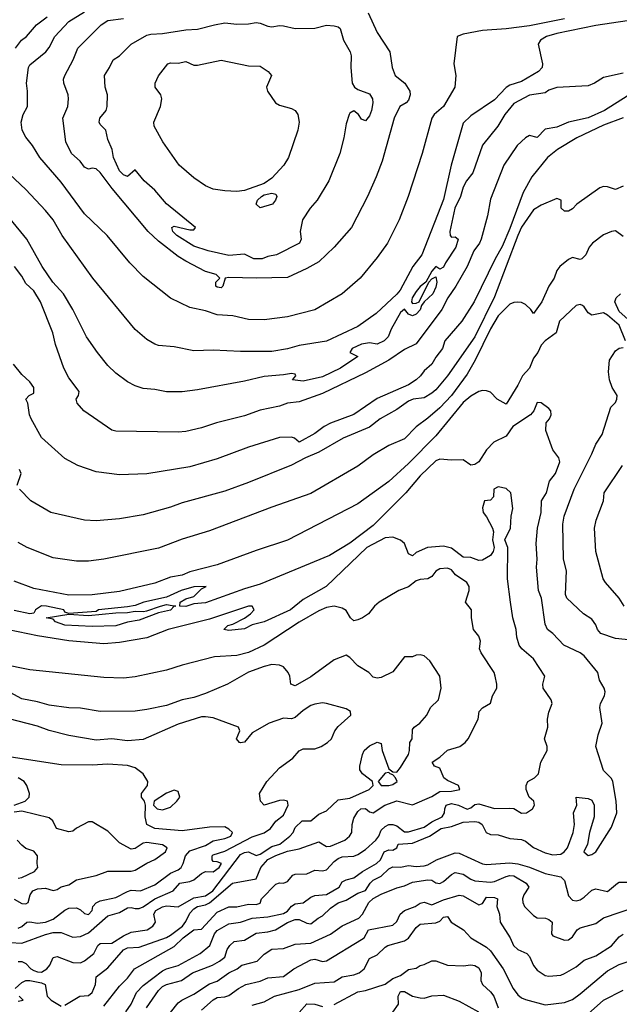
# Model space of a CAD drawing. Header units: metres. Extents: x -46681 to -43747, y -240911 to -237677.
# Tile 878 of 1056: x -44081 to -44005, y -239416 to -239290. Entities that reach past the tile are written whole.
import ezdxf

# ---------------------------------------------------------------- set-up
doc = ezdxf.new("R2010")
doc.units = ezdxf.units.M
doc.layers.add('CONTOUR_INDEX', color=1, linetype='Continuous')
doc.layers.add('CONTOUR_INTER', color=3, linetype='Continuous')

msp = doc.modelspace()

# ---------------------------------------------------------------- linework, layer by layer
at = {"layer": 'CONTOUR_INDEX'}
for points, elevation in [([(-44056.43, -239290.52), (-44055.1, -239290.29), (-44053.6, -239290.47), (-44052.1, -239290.43), (-44051.1, -239290.26), (-44050.6, -239290.32), (-44049.6, -239290.73), (-44049.1, -239290.8), (-44048.1, -239290.63), (-44047.6, -239290.66), (-44046.1, -239291.03), (-44043.6, -239290.97), (-44042.1, -239290.58), (-44041.1, -239290.65), (-44040.6, -239290.81), (-44040.34, -239291.02), (-44039.93, -239292.52), (-44039.06, -239294.02), (-44038.92, -239294.52), (-44039, -239296.02), (-44038.81, -239298.02), (-44038.52, -239298.52), (-44038.1, -239298.82), (-44036.6, -239299.39), (-44036.21, -239300.02), (-44036.15, -239300.52), (-44036.33, -239301.52), (-44036.6, -239302.22), (-44037.1, -239302.83), (-44037.6, -239302.61), (-44037.99, -239302.02), (-44038.6, -239301.56), (-44039.1, -239301.84), (-44039.19, -239302.02), (-44039.6, -239303.24), (-44039.88, -239305.02), (-44040.4, -239307.02), (-44041.79, -239310.52), (-44043.28, -239313.02), (-44044.17, -239314.02), (-44045.18, -239315.52), (-44045.48, -239317.02), (-44045.36, -239318.02), (-44045.55, -239318.52), (-44048.51, -239320.02), (-44049.6, -239320.23), (-44050.32, -239320.52), (-44051.4, -239320.52), (-44052.6, -239319.92), (-44054.6, -239320.08), (-44057.25, -239319.52), (-44059.1, -239318.88), (-44061.27, -239317.52), (-44061.78, -239317.02), (-44061.9, -239316.52), (-44061.6, -239316.32), (-44059.6, -239316.81), (-44059.1, -239316.82), (-44058.89, -239316.52), (-44062.6, -239313.47), (-44064.1, -239311.73), (-44065.45, -239310.52), (-44066.6, -239309.12), (-44067.6, -239309.96), (-44068.1, -239309.77), (-44068.35, -239309.52), (-44068.6, -239309.24), (-44069.4, -239307.52), (-44069.55, -239306.52), (-44070.1, -239305.24), (-44070.36, -239304.02), (-44071.1, -239303.33), (-44071.23, -239303.02), (-44071.12, -239302.52), (-44070.34, -239301.52), (-44070.17, -239301.02), (-44070.13, -239299.52), (-44070.45, -239298.52), (-44070.54, -239297.02), (-44069.88, -239296.02), (-44069.43, -239295.02), (-44068.6, -239294.51), (-44067.1, -239293.02), (-44065.1, -239291.87), (-44064.6, -239291.75), (-44063.1, -239291.65), (-44060.1, -239291.16), (-44058.6, -239291.1), (-44056.43, -239290.52)], 135), ([(-44003.6, -239299.67), (-44006.5, -239301.52), (-44008.6, -239302.44), (-44011.1, -239303.02), (-44012.6, -239303.67), (-44014.1, -239303.89), (-44015.1, -239304.99), (-44016.1, -239304.73), (-44016.6, -239305.02), (-44017.69, -239306.02), (-44019.38, -239308.52), (-44021.1, -239312.88), (-44021.48, -239315.02), (-44022.27, -239318.02), (-44022.51, -239318.52), (-44023.23, -239319.52), (-44024.09, -239321.52), (-44025.52, -239324.02), (-44026.54, -239325.52), (-44027.34, -239327.02), (-44030.6, -239331.4), (-44032.1, -239332.16), (-44034.1, -239333.53), (-44037.1, -239335.15), (-44042.6, -239337.77), (-44045.6, -239338.83), (-44047.1, -239339.04), (-44048.1, -239339.42), (-44050.6, -239339.93), (-44052.6, -239340.66), (-44056.19, -239341.52), (-44058.1, -239342.18), (-44060.1, -239342.67), (-44061.1, -239342.75), (-44069.1, -239342.62), (-44069.6, -239342.46), (-44073.16, -239340.02), (-44074.03, -239339.02), (-44074.17, -239338.52), (-44073.86, -239338.02), (-44073.77, -239337.52), (-44075.1, -239335.76), (-44075.73, -239334.52), (-44076.79, -239331.52), (-44077.14, -239330.02), (-44078.71, -239326.02), (-44079.6, -239324.64), (-44080.6, -239323.7), (-44081.1, -239322.76), (-44082.05, -239321.52)], 130), ([(-44067.79, -239417.02), (-44067.12, -239416.02), (-44066.43, -239414.52), (-44065.6, -239413.64), (-44063.1, -239411.77), (-44062.6, -239411.49), (-44061.1, -239411.06), (-44058.28, -239409.52), (-44057.02, -239408.52), (-44056.43, -239407.02), (-44056.1, -239406.61), (-44054.6, -239405.75), (-44053.1, -239405.54), (-44051.6, -239405.01), (-44049.6, -239404.83), (-44047.6, -239404.4), (-44047.1, -239404.11), (-44046.6, -239403.49), (-44046.1, -239403.17), (-44045.1, -239403.06), (-44044.1, -239402.32), (-44043.6, -239402.1), (-44042.1, -239401.98), (-44040.49, -239401.02), (-44040.1, -239400.37), (-44039.6, -239400.1), (-44038.6, -239399.86), (-44037.47, -239399.02), (-44035.7, -239398.02), (-44035.19, -239397.52), (-44034.7, -239396.52), (-44034.1, -239396.27), (-44033.6, -239396.28), (-44033.1, -239396.02), (-44032.9, -239395.52), (-44031.1, -239395.39), (-44028.9, -239394.52), (-44027.43, -239393.52), (-44026.1, -239393.25), (-44024.6, -239392.69), (-44023.1, -239392.61), (-44022.6, -239392.69), (-44022.18, -239393.02), (-44021.64, -239394.02), (-44021.1, -239394.29), (-44020.1, -239394.34), (-44018.6, -239394.79), (-44017.1, -239394.95), (-44016.6, -239395.15), (-44015.6, -239395.94), (-44014.1, -239396.65), (-44013.1, -239396.91), (-44012.1, -239396.81), (-44011.65, -239396.52), (-44011.22, -239396.02), (-44010.52, -239394.02), (-44010.32, -239393.02), (-44010.47, -239391.52), (-44010.03, -239390.52), (-44010.1, -239389.49), (-44008.6, -239389.66), (-44008.1, -239389.88), (-44007.82, -239390.52), (-44007.8, -239392.02), (-44008.43, -239394.02), (-44008.65, -239395.52), (-44009.14, -239396.52), (-44008.6, -239396.99), (-44008.1, -239396.86), (-44007.6, -239396.52), (-44005.6, -239393.35), (-44004.91, -239391.52), (-44004.98, -239390.02), (-44005.42, -239387.52), (-44005.6, -239387.13), (-44006.6, -239386.07), (-44007.58, -239383.02), (-44007.3, -239381.52), (-44006.79, -239380.02), (-44007.07, -239378.02), (-44007, -239377.52), (-44006.49, -239376.52), (-44006.41, -239376.02), (-44006.52, -239375.52), (-44007.12, -239374.52), (-44007.33, -239373.52), (-44009.1, -239371.41), (-44009.6, -239371.01), (-44011.69, -239370.02), (-44013.1, -239368.54), (-44013.8, -239368.02), (-44014.1, -239367.36), (-44014.54, -239364.02), (-44014.96, -239363.02), (-44015.19, -239360.02), (-44015.1, -239359.02), (-44015.26, -239357.02), (-44015.09, -239355.02), (-44014.6, -239353.02), (-44014.54, -239351.52), (-44013.9, -239350.52), (-44013.53, -239349.02), (-44012.76, -239348.02), (-44012.23, -239346.52), (-44012.36, -239346.02), (-44013.11, -239345.02), (-44014, -239342.52), (-44013.97, -239341.52), (-44013.55, -239341.02), (-44013.33, -239340.52), (-44013.38, -239340.02), (-44013.6, -239339.7), (-44014.6, -239338.98), (-44015.1, -239338.92), (-44015.56, -239340.02), (-44015.96, -239340.52), (-44018.24, -239342.02), (-44019.1, -239343.25), (-44020.67, -239344.02), (-44021.59, -239345.02), (-44022.6, -239346.52), (-44023.1, -239346.88), (-44023.6, -239346.95), (-44024.6, -239346.28), (-44026.1, -239346.34), (-44027.6, -239346.19), (-44028.1, -239346.42), (-44030.1, -239348.33), (-44031.95, -239350.52), (-44036.1, -239354.68), (-44039.1, -239356.97), (-44041.71, -239358.52), (-44050.6, -239362.2), (-44052.6, -239362.79), (-44057.6, -239364.62), (-44059.1, -239364.72), (-44060.1, -239365.08), (-44060.88, -239365.02), (-44060.85, -239364.52), (-44060.1, -239364.1), (-44059.1, -239363.79), (-44058.1, -239362.83), (-44057.5, -239362.52), (-44059.1, -239362.56), (-44060.7, -239363.02), (-44062.6, -239363.89), (-44065.5, -239364.52), (-44066.6, -239364.95), (-44067.6, -239365.11), (-44071.29, -239365.52), (-44071.6, -239365.71), (-44075.1, -239365.96), (-44075.6, -239365.79), (-44075.76, -239365.52), (-44077.94, -239365.02), (-44078.6, -239365), (-44079.38, -239365.52), (-44079.6, -239365.95), (-44080.1, -239366.02), (-44082.1, -239365.59)], 125), ([(-44063.37, -239365.02), (-44062.6, -239364.81), (-44061.41, -239365.02), (-44061.6, -239365.05), (-44062.1, -239365.54), (-44063.6, -239365.9), (-44066.1, -239366.82), (-44067.6, -239367.09), (-44069.1, -239367.54), (-44072.1, -239367.64), (-44075.6, -239367.46), (-44076.8, -239367.02), (-44077.1, -239366.69), (-44077.99, -239366.52), (-44075.1, -239366.05), (-44072.6, -239366.21), (-44069.1, -239365.87), (-44067.6, -239365.86), (-44066.6, -239365.68), (-44065.6, -239365.7), (-44065.1, -239365.64), (-44063.37, -239365.02)], 125), ([(-44081.6, -239406.28), (-44081.1, -239406.07), (-44080.47, -239405.52), (-44080.1, -239405.47), (-44079.1, -239405.66), (-44078.1, -239405.53), (-44077.1, -239405.12), (-44075.6, -239403.97), (-44075.1, -239403.75), (-44074.1, -239403.71), (-44073.6, -239403.95), (-44073.1, -239404.41), (-44072.6, -239404.53), (-44072.12, -239404.02), (-44072.01, -239403.52), (-44071.6, -239403.03), (-44071.1, -239402.79), (-44069.1, -239402.36), (-44067.6, -239401.58), (-44067.1, -239401.44), (-44065.9, -239401.52), (-44064.1, -239400.75), (-44062.1, -239399.25), (-44061.1, -239398.82), (-44060.73, -239398.52), (-44060.45, -239398.02), (-44060.16, -239397.02), (-44059.6, -239396.4), (-44057.6, -239395.7), (-44056.6, -239395.11), (-44055.1, -239394.8), (-44054.35, -239394.52), (-44054.14, -239394.02), (-44054.6, -239393.59), (-44055.1, -239393.33), (-44057.1, -239393.34), (-44060.6, -239393.81), (-44064.1, -239393.53), (-44065.1, -239392.99), (-44065.33, -239392.02), (-44065.28, -239390.52), (-44065.43, -239390.02), (-44065.78, -239389.52), (-44065.8, -239389.02), (-44065.04, -239388.02), (-44064.98, -239387.52), (-44065.58, -239386.52), (-44066.6, -239385.77), (-44067.6, -239385.45), (-44070.1, -239385.27), (-44072.1, -239385.39), (-44076.1, -239385.37), (-44083.6, -239384.23)], 120), ([(-44062.6, -239388.99), (-44064.17, -239390.02), (-44064.24, -239390.52), (-44063.8, -239391.02), (-44063.1, -239391.14), (-44062.1, -239390.81), (-44061.25, -239390.02), (-44060.9, -239389.52), (-44061.1, -239388.77), (-44061.6, -239388.63), (-44062.6, -239388.99)], 120), ([(-44041.1, -239416.07), (-44038.1, -239414.46), (-44037.1, -239414.27), (-44034.6, -239413.47), (-44033.6, -239412.76), (-44032.6, -239412.34), (-44031.6, -239411.59), (-44030.6, -239411.43), (-44030.1, -239411.07), (-44029.6, -239410.97), (-44028.6, -239410.46), (-44028.1, -239410.49), (-44026.6, -239411.04), (-44024.6, -239411.1), (-44023.6, -239410.98), (-44023.1, -239411.09), (-44022.6, -239411.38), (-44022.27, -239412.02), (-44022.31, -239413.02), (-44022.1, -239413.52), (-44021.1, -239414.45), (-44020.66, -239415.02), (-44020.1, -239416.52)], 130), ([(-44008.6, -239417.26), (-44006.6, -239415.51), (-44004.1, -239414.25)], 130), ([(-44045.6, -239417.08), (-44044.6, -239416.01), (-44043.6, -239416.02), (-44042.6, -239416.35)], 130)]:
    msp.add_lwpolyline(points, dxfattribs=dict(at, elevation=elevation))
at = {"layer": 'CONTOUR_INTER'}
for points, elevation in [([(-44081.95, -239293.52), (-44081.18, -239292.52), (-44080.52, -239292.02), (-44079.23, -239290.52), (-44077.88, -239289.52)], 132), ([(-44011.6, -239289.76), (-44016.1, -239290.68), (-44019.1, -239291.06), (-44022.1, -239291.27), (-44024.6, -239291.75), (-44025.35, -239292.02), (-44025.8, -239295.52), (-44025.53, -239297.02), (-44025.66, -239298.52), (-44027.12, -239301.02), (-44028.29, -239302.02), (-44028.61, -239302.52), (-44029.86, -239307.02), (-44031.63, -239312.52), (-44032.78, -239315.52), (-44034.3, -239318.52), (-44035.6, -239320.37), (-44037.8, -239323.02), (-44040.1, -239324.99), (-44043.6, -239327.04), (-44047.1, -239327.96), (-44050.1, -239328.35), (-44052.1, -239328.29), (-44054.1, -239327.84), (-44056.1, -239327.72), (-44057.6, -239327.18), (-44059.6, -239326.77), (-44062.1, -239325.55), (-44065.6, -239322.78), (-44067.27, -239321.02), (-44070.17, -239317.52), (-44073.1, -239314.77), (-44076.1, -239310.7), (-44078.82, -239307.52), (-44079.75, -239306.02), (-44080.6, -239304.94), (-44081.08, -239304.02), (-44081.19, -239303.02), (-44080.95, -239302.02), (-44080.4, -239301.02), (-44080.39, -239299.02), (-44080.52, -239298.02), (-44080.27, -239296.02), (-44080.1, -239295.68), (-44078.06, -239294.02), (-44077.6, -239293.45), (-44076.91, -239292.02), (-44075.1, -239290.11), (-44073.1, -239288.87)], 133), ([(-44036.76, -239289.02), (-44035.59, -239291.52), (-44034, -239294.02), (-44033.7, -239296.02), (-44033.32, -239297.02), (-44032.06, -239298.02), (-44031.42, -239299.02), (-44031.37, -239299.52), (-44031.6, -239300.18), (-44031.9, -239300.52), (-44032.69, -239301.02), (-44033.45, -239302.52), (-44034.95, -239308.02), (-44035.74, -239310.02), (-44036.84, -239312.52), (-44038.91, -239316.52), (-44041.1, -239319.01), (-44043.1, -239320.89), (-44044.6, -239321.77), (-44047.1, -239322.92), (-44051.1, -239323.01), (-44054.6, -239322.92), (-44055.09, -239323.02), (-44055.39, -239324.02), (-44055.6, -239324.24), (-44056.1, -239324.14), (-44056.27, -239324.02), (-44056.29, -239323.52), (-44055.74, -239323.02), (-44056.25, -239322.52), (-44057.6, -239322.14), (-44060.1, -239320.84), (-44061.1, -239320.24), (-44063.6, -239318.28), (-44064.92, -239317.02), (-44069.55, -239311.52), (-44071.1, -239309.45), (-44071.6, -239308.98), (-44072.1, -239308.92), (-44072.6, -239309.04), (-44073.1, -239308.79), (-44073.66, -239308.02), (-44074.75, -239307.02), (-44075.5, -239305.52), (-44075.86, -239302.52), (-44075.24, -239301.02), (-44075.15, -239300.02), (-44075.17, -239299.52), (-44075.73, -239298.02), (-44075.8, -239297.52), (-44075.62, -239297.02), (-44074.55, -239295.02), (-44073.96, -239293.52), (-44070.98, -239290.52), (-44070.1, -239289.98), (-44068.1, -239289.71)], 134), ([(-44003.6, -239290.04), (-44007.6, -239290.64), (-44012.6, -239291.63), (-44013.91, -239292.02), (-44014.68, -239292.52), (-44014.99, -239293.02), (-44014.44, -239295.52), (-44014.49, -239296.02), (-44014.94, -239296.52), (-44017.1, -239297.79), (-44018.6, -239298.27), (-44019.1, -239298.57), (-44020.6, -239300.13), (-44023.6, -239302.2), (-44024.6, -239303.16), (-44026.13, -239308.52), (-44027.1, -239312.9), (-44029.89, -239320.02), (-44031.06, -239321.52), (-44032.68, -239324.52), (-44033.1, -239325.07), (-44035.73, -239327.52), (-44038.1, -239329.19), (-44042.1, -239331.06), (-44045.6, -239331.61), (-44047.1, -239332.05), (-44049.1, -239332.42), (-44053.1, -239332.41), (-44056.6, -239332.24), (-44059.1, -239332.33), (-44061.6, -239331.81), (-44063.6, -239331.64), (-44064.1, -239331.47), (-44065.1, -239330.84), (-44066.6, -239329.6), (-44072.01, -239323.02), (-44075.95, -239317.52), (-44077.1, -239315.54), (-44078.1, -239314.33), (-44080.6, -239311.66), (-44085.57, -239307.02)], 132), ([(-44062.43, -239295.52), (-44062.1, -239295.4), (-44061.1, -239295.43), (-44060.1, -239295.22), (-44059.1, -239295.7), (-44058.6, -239295.72), (-44055.6, -239295.05), (-44052.1, -239295.79), (-44050.6, -239295.83), (-44049.56, -239296.52), (-44049.15, -239297.02), (-44049.78, -239298.52), (-44049.66, -239299.02), (-44048.61, -239300.52), (-44048.1, -239300.82), (-44046.6, -239301.26), (-44046.1, -239301.53), (-44045.76, -239302.02), (-44045.61, -239303.02), (-44045.77, -239304.02), (-44046.96, -239307.52), (-44047.56, -239308.52), (-44049.1, -239310.17), (-44050.1, -239310.87), (-44052.6, -239311.75), (-44053.6, -239311.9), (-44055.1, -239311.81), (-44056.6, -239311.59), (-44057.6, -239311.15), (-44059.1, -239310.13), (-44060.99, -239308.52), (-44063.07, -239305.52), (-44064.17, -239303.52), (-44064.2, -239303.02), (-44063.36, -239301.02), (-44063.17, -239300.02), (-44063.3, -239299.52), (-44064.03, -239298.52), (-44064.04, -239298.02), (-44063.6, -239297.08), (-44062.43, -239295.52)], 136), ([(-44004.1, -239296.74), (-44006.6, -239297.29), (-44007.75, -239298.02), (-44008.6, -239298.35), (-44012.6, -239298.58), (-44013.6, -239298.93), (-44014.1, -239299.27), (-44016.1, -239299.56), (-44018.1, -239300.64), (-44019.27, -239302.02), (-44020.17, -239303.52), (-44022.1, -239305.94), (-44023.34, -239309.52), (-44024.16, -239310.52), (-44024.6, -239311.35), (-44024.94, -239312.52), (-44025.64, -239314.02), (-44026.28, -239317.02), (-44026.25, -239317.52), (-44026.1, -239317.75), (-44025.6, -239317.71), (-44025.22, -239318.02), (-44025.55, -239319.02), (-44026.85, -239321.02), (-44027.1, -239321.61), (-44027.6, -239321.83), (-44028.1, -239321.5), (-44028.6, -239322.1), (-44029.37, -239323.52), (-44030.1, -239324.07), (-44030.6, -239324.72), (-44031.11, -239325.52), (-44031.23, -239326.02), (-44031.1, -239326.23), (-44030.6, -239326.19), (-44030.24, -239326.02), (-44028.99, -239323.52), (-44028.6, -239323.07), (-44028.1, -239322.81), (-44027.97, -239323.52), (-44028.1, -239324.15), (-44028.48, -239325.02), (-44029.57, -239326.02), (-44029.94, -239326.52), (-44030.1, -239327.07), (-44030.6, -239327.63), (-44031.1, -239327.84), (-44031.6, -239327.62), (-44032.1, -239326.99), (-44032.6, -239327.41), (-44033.81, -239329.52), (-44034.21, -239330.52), (-44034.73, -239331.02), (-44035.6, -239331.45), (-44036.6, -239331.28), (-44037.6, -239331.44), (-44038.8, -239332.02), (-44039.09, -239332.52), (-44038.07, -239333.02), (-44040.32, -239334.52), (-44042.6, -239335.63), (-44045.1, -239336.21), (-44046.47, -239336.02), (-44046.01, -239335.52), (-44046.1, -239335.31), (-44046.6, -239335.2), (-44047.6, -239335.41), (-44050.1, -239335.6), (-44052.6, -239336.22), (-44058.6, -239337.33), (-44060.6, -239337.55), (-44062.6, -239337.57), (-44064.1, -239337.25), (-44065.6, -239337.12), (-44066.6, -239336.8), (-44067.6, -239336.28), (-44069.1, -239335.16), (-44070.1, -239334.18), (-44071.45, -239332.52), (-44072.83, -239330.52), (-44074.58, -239327.02), (-44075.79, -239325.02), (-44077.14, -239323.52), (-44078.53, -239321.52), (-44080.5, -239318.02), (-44082.6, -239315.4)], 131), ([(-44004.1, -239302.47), (-44006.6, -239303.41), (-44010.04, -239305.02), (-44012.51, -239306.52), (-44013.77, -239307.52), (-44015.8, -239310.02), (-44016.89, -239312.02), (-44018.6, -239316.65), (-44019.6, -239318.93), (-44020.51, -239320.52), (-44023.18, -239326.02), (-44024.78, -239328.52), (-44026.96, -239331.02), (-44027.23, -239332.02), (-44028.1, -239333.13), (-44028.6, -239334.02), (-44029.6, -239334.87), (-44030.04, -239335.52), (-44030.6, -239336.03), (-44031.6, -239336.68), (-44035.6, -239338.44), (-44038.6, -239340.47), (-44041.6, -239341.6), (-44042.38, -239342.02), (-44043.6, -239342.92), (-44045.6, -239344), (-44046.2, -239343.52), (-44046.6, -239343.39), (-44048.1, -239343.43), (-44052.1, -239344.66), (-44056.1, -239346.15), (-44059.6, -239347.16), (-44065.1, -239348.07), (-44068.6, -239348.2), (-44071.6, -239347.8), (-44073.94, -239347.02), (-44075.6, -239346.1), (-44078.6, -239343.44), (-44079.93, -239341.02), (-44080.12, -239340.52), (-44080.34, -239339.02), (-44080.61, -239338.52), (-44080.19, -239338.02), (-44079.6, -239337.75), (-44079.58, -239337.02), (-44080.1, -239336.27), (-44081.1, -239335.36), (-44082.18, -239334.02)], 129), ([(-44004.1, -239311.21), (-44005.1, -239311.66), (-44006.1, -239311.3), (-44006.6, -239311.25), (-44007.1, -239311.43), (-44010.03, -239313.52), (-44010.6, -239314.12), (-44011.1, -239314.42), (-44011.6, -239314.43), (-44012.02, -239314.02), (-44012.05, -239313.02), (-44012.6, -239312.79), (-44014.6, -239313.63), (-44015.6, -239314.26), (-44017.1, -239316.48), (-44017.6, -239317.52), (-44020.6, -239325.4), (-44023.1, -239330.54), (-44026.61, -239335.52), (-44028.1, -239337.31), (-44028.6, -239337.75), (-44029.6, -239338.32), (-44030.98, -239338.52), (-44031.6, -239338.76), (-44033.1, -239339.81), (-44035.23, -239341.02), (-44036.6, -239342.1), (-44039.98, -239343.52), (-44043.1, -239345.31), (-44044.8, -239346.02), (-44046.6, -239346.97), (-44052.1, -239349.19), (-44055.1, -239350.29), (-44060.6, -239351.79), (-44062.1, -239352.34), (-44065.6, -239353.32), (-44068.6, -239353.84), (-44071.6, -239354.1), (-44073.1, -239354), (-44077.42, -239353.02), (-44079.96, -239351.52), (-44081.44, -239350.02)], 128), ([(-44050.42, -239312.52), (-44050.1, -239312.32), (-44049.1, -239312.13), (-44048.6, -239312.23), (-44048.47, -239312.52), (-44048.63, -239313.02), (-44049.02, -239313.52), (-44050.6, -239313.97), (-44051.12, -239313.52), (-44050.94, -239313.02), (-44050.42, -239312.52)], 136), ([(-44004.1, -239317.68), (-44005.1, -239316.95), (-44005.6, -239317.03), (-44006.6, -239317.47), (-44008.03, -239318.52), (-44008.45, -239319.02), (-44008.88, -239320.02), (-44009.41, -239320.52), (-44009.6, -239320.6), (-44010.6, -239320.36), (-44011.1, -239320.59), (-44012.23, -239321.52), (-44012.59, -239322.02), (-44012.94, -239323.02), (-44013.61, -239324.02), (-44014.53, -239326.02), (-44015.59, -239327.52), (-44015.92, -239327.02), (-44016.6, -239326.39), (-44017.1, -239326.14), (-44017.6, -239326.08), (-44018.1, -239326.11), (-44018.6, -239326.35), (-44020.1, -239327.83), (-44021.1, -239329.49), (-44023.05, -239333.52), (-44024.1, -239335.29), (-44026.1, -239338.04), (-44027.6, -239339.63), (-44029.1, -239340.95), (-44030.6, -239342.04), (-44032.1, -239343.57), (-44034.1, -239344.44), (-44036.1, -239345.64), (-44038.1, -239347.11), (-44044.1, -239350.58), (-44049.1, -239352.33), (-44057.1, -239355.37), (-44060.6, -239356.45), (-44063.6, -239357.59), (-44070.6, -239359.03), (-44072.6, -239359.28), (-44074.1, -239359.26), (-44077.1, -239358.86), (-44080.45, -239357.52), (-44081.6, -239356.89)], 127), ([(-44003.1, -239328.61), (-44004.6, -239327.26), (-44005.15, -239326.02), (-44004.99, -239325.52), (-44004.43, -239325.02)], 127), ([(-44003.78, -239331.02), (-44004.61, -239329.02), (-44006.1, -239327.75), (-44006.6, -239327.43), (-44008.1, -239327.73), (-44008.6, -239327.45), (-44009.1, -239326.67), (-44009.31, -239326.52), (-44009.6, -239326.38), (-44010.1, -239326.49), (-44012.26, -239328.52), (-44012.69, -239330.02), (-44014.1, -239331.05), (-44014.6, -239331.6), (-44015.04, -239332.52), (-44015.6, -239333.26), (-44016.09, -239334.52), (-44017, -239335.52), (-44017.6, -239336.72), (-44019.1, -239339.16), (-44020.23, -239338.52), (-44021.1, -239337.62), (-44021.6, -239337.44), (-44022.1, -239337.39), (-44022.6, -239337.53), (-44023.6, -239338.11), (-44024.6, -239338.95), (-44028.1, -239343.21), (-44031.6, -239346.77), (-44034.1, -239349.05), (-44038.1, -239351.92), (-44047.1, -239356.58), (-44051.1, -239357.88), (-44056.1, -239359.74), (-44059.6, -239360.65), (-44060.6, -239361.04), (-44062.1, -239361.31), (-44064.1, -239362.08), (-44068.6, -239363.17), (-44072.1, -239363.58), (-44075.1, -239363.62), (-44079.6, -239362.76), (-44082.1, -239361.84)], 126), ([(-44002.6, -239369.43), (-44005.1, -239369.17), (-44006.96, -239368.52), (-44007.4, -239368.02), (-44007.6, -239367.44), (-44008.1, -239366.71), (-44009.17, -239366.02), (-44011.3, -239364.02), (-44011.47, -239363.52), (-44011.35, -239360.52), (-44011.74, -239359.02), (-44011.84, -239354.52), (-44011.67, -239353.52), (-44010.37, -239350.02), (-44008.11, -239345.52), (-44007.6, -239344.28), (-44006.79, -239343.02), (-44005.66, -239339.52), (-44005.1, -239338.94), (-44004.89, -239338.52), (-44004.86, -239338.02), (-44005.5, -239337.02), (-44005.86, -239336.02), (-44005.98, -239335.02), (-44005.87, -239333.52), (-44005.1, -239332.32), (-44004.6, -239331.98), (-44004.1, -239331.89)], 126), ([(-44081.73, -239349.52), (-44081.22, -239348.02), (-44081.4, -239347.52)], 128), ([(-44003.96, -239365.02), (-44004.62, -239364.02), (-44006.35, -239362.02), (-44006.65, -239361.52), (-44007.61, -239358.02), (-44007.76, -239355.02), (-44007.55, -239354.02), (-44006.6, -239351.52), (-44006.52, -239350.52), (-44004.17, -239347.02)], 127), ([(-44070.6, -239416.28), (-44068.6, -239413.71), (-44067.6, -239412.71), (-44066.7, -239411.52), (-44061.6, -239408.64), (-44060.47, -239407.52), (-44059.1, -239406.52), (-44058.1, -239406.41), (-44056.1, -239404.25), (-44054.6, -239403.56), (-44053.6, -239403.55), (-44052.1, -239403.21), (-44051.1, -239403.25), (-44050.6, -239403.07), (-44050.41, -239402.52), (-44048.6, -239400.64), (-44048.1, -239400.5), (-44047.6, -239400.54), (-44047.1, -239400.31), (-44046.43, -239399.52), (-44046.1, -239399.39), (-44044.6, -239399.34), (-44043.6, -239398.85), (-44042.6, -239398.94), (-44042.1, -239398.83), (-44041.1, -239397.74), (-44040.6, -239397.37), (-44040.1, -239397.17), (-44038.6, -239397.05), (-44038.1, -239396.86), (-44037.1, -239396.2), (-44035.78, -239395.02), (-44035.39, -239394.52), (-44035.1, -239393.75), (-44034.6, -239393.25), (-44034.1, -239393.03), (-44033.6, -239392.99), (-44033.1, -239393.17), (-44032.1, -239393.95), (-44031.6, -239393.95), (-44029.6, -239393.34), (-44028.6, -239392.66), (-44027.28, -239392.02), (-44026.98, -239391.52), (-44026.96, -239391.02), (-44026.78, -239390.52), (-44026.1, -239390.33), (-44025.18, -239390.52), (-44024.1, -239391.04), (-44023.6, -239390.88), (-44023.1, -239390.46), (-44022.6, -239390.37), (-44020.6, -239390.94), (-44018.6, -239390.9), (-44018.1, -239390.98), (-44017.1, -239391.57), (-44016.5, -239391.52), (-44015.7, -239391.02), (-44015.46, -239390.52), (-44015.56, -239390.02), (-44016.14, -239389.52), (-44016.52, -239388.52), (-44016.54, -239388.02), (-44016.3, -239387.52), (-44015.46, -239387.02), (-44014.93, -239386.52), (-44014.66, -239385.02), (-44013.82, -239383.52), (-44013.82, -239383.02), (-44014.19, -239382.02), (-44013.75, -239380.52), (-44013.78, -239379.52), (-44013.6, -239378.62), (-44013.21, -239377.52), (-44013.33, -239377.02), (-44014.33, -239375.52), (-44014.39, -239375.02), (-44014.13, -239374.02), (-44015.6, -239371.79), (-44017.07, -239370.52), (-44017.44, -239370.02), (-44017.74, -239369.02), (-44017.79, -239368.02), (-44018.22, -239366.52), (-44018.54, -239364.52), (-44018.9, -239361.52), (-44018.86, -239357.52), (-44019.24, -239356.52), (-44018.53, -239355.02), (-44018.44, -239353.52), (-44018.23, -239352.52), (-44018.47, -239350.52), (-44019.1, -239349.95), (-44020.1, -239349.73), (-44020.68, -239350.02), (-44020.71, -239351.02), (-44021.1, -239351.43), (-44021.86, -239351.52), (-44022.1, -239352.44), (-44022.04, -239353.02), (-44021.6, -239353.57), (-44020.84, -239355.02), (-44020.72, -239355.52), (-44020.82, -239356.52), (-44020.61, -239357.52), (-44020.74, -239358.02), (-44021.11, -239358.52), (-44022.1, -239359.15), (-44022.6, -239359.17), (-44023.6, -239358.8), (-44024.6, -239358.74), (-44026.1, -239357.59), (-44027.1, -239357.35), (-44029.17, -239357.52), (-44030.6, -239358.17), (-44031.1, -239358.59), (-44031.6, -239358.31), (-44032.09, -239357.02), (-44032.6, -239356.57), (-44033.6, -239356.19), (-44034.6, -239356.27), (-44036.92, -239357.52), (-44042.16, -239362.52), (-44045.1, -239364.17), (-44046.69, -239365.52), (-44050.1, -239367.02), (-44051.6, -239367.41), (-44052.6, -239367.93), (-44054.6, -239368.13), (-44055.23, -239368.02), (-44054.73, -239367.52), (-44054.1, -239367.34), (-44052.6, -239366.59), (-44051.82, -239366.02), (-44051.37, -239365.52), (-44051.6, -239365.04), (-44052.1, -239365.03), (-44057.1, -239366.69), (-44062.39, -239368.02), (-44065.1, -239369.11), (-44068.6, -239369.7), (-44070.6, -239369.87), (-44075.1, -239369.47), (-44079.1, -239368.84), (-44084.1, -239367.79)], 124), ([(-44075.6, -239416.14), (-44073.71, -239415.02), (-44072.6, -239414.92), (-44072.1, -239414.54), (-44071.69, -239413.52), (-44071.6, -239412.51), (-44070.1, -239411.36), (-44068.1, -239409.08), (-44067.6, -239408.82), (-44066.1, -239408.74), (-44062.6, -239407.47), (-44062.1, -239407.18), (-44060.54, -239406.02), (-44060.1, -239405.42), (-44059.6, -239404.36), (-44059.1, -239403.81), (-44058.6, -239403.52), (-44057.6, -239403.32), (-44057.1, -239403.03), (-44054.13, -239400.52), (-44051.1, -239399.97), (-44050.5, -239398.52), (-44049.6, -239397.51), (-44048.6, -239396.98), (-44047.1, -239396.41), (-44045.6, -239396.13), (-44043.1, -239395.24), (-44042.1, -239395.82), (-44041.6, -239395.8), (-44039.76, -239395.02), (-44039.16, -239394.52), (-44038.84, -239394.02), (-44038.8, -239393.02), (-44038.6, -239392.2), (-44038.1, -239391.33), (-44037.68, -239391.02), (-44037.1, -239390.98), (-44036.6, -239391.37), (-44036.1, -239391.5), (-44034.64, -239390.52), (-44033.1, -239389.98), (-44031.1, -239390.48), (-44028.6, -239389.44), (-44027.6, -239388.77), (-44026.1, -239388.75), (-44025.04, -239388.52), (-44025.18, -239388.02), (-44026.6, -239387.39), (-44027.05, -239387.02), (-44027.6, -239385.8), (-44028.28, -239385.52), (-44028.57, -239385.02), (-44027.6, -239384.39), (-44026.6, -239383.5), (-44025.01, -239383.02), (-44024.32, -239382.52), (-44023.95, -239382.02), (-44022.66, -239379.52), (-44022.55, -239378.52), (-44022.1, -239378.04), (-44021.1, -239377.48), (-44020.85, -239376.52), (-44020.3, -239375.52), (-44020.26, -239375.02), (-44020.49, -239374.02), (-44020.62, -239373.52), (-44022.27, -239371.02), (-44022.48, -239370.52), (-44022.39, -239369.52), (-44022.6, -239368.89), (-44023.25, -239368.02), (-44023.53, -239366.52), (-44023.53, -239365.52), (-44024.31, -239364.52), (-44023.84, -239363.02), (-44023.83, -239362.52), (-44024.11, -239362.02), (-44025.57, -239361.02), (-44026.1, -239360.36), (-44026.6, -239360.17), (-44027.6, -239360.26), (-44028.1, -239360.55), (-44028.6, -239361.21), (-44029.1, -239361.53), (-44030.1, -239361.61), (-44030.6, -239361.78), (-44031.6, -239362.56), (-44032.84, -239363.02), (-44035.37, -239364.52), (-44035.96, -239365.02), (-44036.73, -239366.02), (-44037.47, -239366.52), (-44038.1, -239366.77), (-44038.6, -239366.91), (-44039.04, -239366.52), (-44039.6, -239365.6), (-44040.1, -239365.3), (-44041.1, -239365.05), (-44042.1, -239365.19), (-44043.1, -239365.61), (-44045.6, -239367.07), (-44050.09, -239370.02), (-44052.1, -239370.99), (-44053.6, -239371.35), (-44056.45, -239371.52), (-44060.6, -239372.58), (-44062.6, -239373.24), (-44066.6, -239374.09), (-44068.1, -239374.24), (-44070.6, -239374.16), (-44080.1, -239373.18), (-44087.1, -239371.76)], 123), ([(-44081.6, -239410.57), (-44081.1, -239410.56), (-44080.6, -239410.83), (-44079.96, -239411.52), (-44079.6, -239411.73), (-44079.1, -239411.91), (-44078.6, -239411.92), (-44077.92, -239411.52), (-44077.53, -239411.02), (-44077.1, -239410.06), (-44076.6, -239409.92), (-44074.6, -239410.71), (-44073.6, -239410.74), (-44073.1, -239410.49), (-44071.89, -239409.52), (-44071.39, -239408.52), (-44071.1, -239408.28), (-44069.6, -239408.2), (-44068.1, -239407.26), (-44067.1, -239406.82), (-44065.08, -239406.52), (-44064.36, -239406.02), (-44064.02, -239405.52), (-44064.21, -239404.52), (-44063.97, -239404.02), (-44063.1, -239403.55), (-44062.6, -239403.42), (-44061.1, -239403.56), (-44059.1, -239402.42), (-44057.6, -239402.13), (-44056.65, -239401.52), (-44053.1, -239396.87), (-44052.6, -239396.58), (-44052.1, -239396.51), (-44051.1, -239396.97), (-44050.6, -239396.8), (-44049.1, -239395.84), (-44048.09, -239395.52), (-44046.78, -239394.52), (-44046.38, -239394.02), (-44046.1, -239393.38), (-44045.22, -239392.52), (-44044.1, -239392.52), (-44043.1, -239391.68), (-44042.1, -239391.24), (-44040.6, -239389.83), (-44039.1, -239389.63), (-44036.62, -239388.52), (-44036.12, -239388.02), (-44036.19, -239387.52), (-44037.49, -239386.52), (-44037.82, -239386.02), (-44037.84, -239385.52), (-44037.5, -239384.02), (-44037.28, -239383.52), (-44036.6, -239382.91), (-44035.6, -239382.47), (-44035.1, -239382.62), (-44034.98, -239383.52), (-44034.1, -239385.89), (-44033.6, -239386.26), (-44033.1, -239386.3), (-44032.6, -239385.7), (-44031.61, -239384.02), (-44031.46, -239383.52), (-44031.44, -239382.52), (-44031.14, -239382.02), (-44031.1, -239380.83), (-44030.89, -239380.52), (-44030.16, -239380.02), (-44029.25, -239379.02), (-44028.78, -239378.02), (-44027.76, -239377.02), (-44027.39, -239375.52), (-44027.58, -239374.02), (-44028.85, -239372.02), (-44029.6, -239371.4), (-44030.1, -239371.26), (-44030.6, -239371.31), (-44031.1, -239371.53), (-44032.1, -239371.52), (-44033.6, -239373.43), (-44035.1, -239374.18), (-44035.6, -239374.26), (-44036.1, -239374.11), (-44036.68, -239373.52), (-44038.1, -239372.69), (-44039.1, -239371.61), (-44039.6, -239371.32), (-44041.1, -239371.93), (-44044.1, -239374.09), (-44046.1, -239375.22), (-44046.67, -239375.02), (-44046.79, -239374.02), (-44046.99, -239373.52), (-44047.6, -239372.82), (-44048.1, -239372.58), (-44049.1, -239372.5), (-44050.1, -239372.75), (-44052.1, -239373.51), (-44054.76, -239375.02), (-44057.6, -239376.21), (-44059.1, -239376.72), (-44060.6, -239377.03), (-44062.6, -239377.75), (-44065.1, -239378.29), (-44066.6, -239378.47), (-44071.1, -239378.51), (-44073.6, -239378.1), (-44075.1, -239378.06), (-44077.6, -239377.73), (-44079.1, -239377.29), (-44081.1, -239376.92), (-44083.1, -239375.84)], 122), ([(-44082.6, -239408.13), (-44081.1, -239408.23), (-44078.1, -239407.09), (-44077.1, -239406.85), (-44076.1, -239406.86), (-44074.6, -239407.44), (-44073.6, -239407.36), (-44072.6, -239406.88), (-44070.1, -239404.71), (-44068.6, -239404.27), (-44067.6, -239403.71), (-44067.1, -239403.64), (-44066.6, -239403.79), (-44066.1, -239403.78), (-44065.6, -239403.56), (-44064.1, -239402.52), (-44061.74, -239401.52), (-44060.88, -239400.52), (-44059.6, -239400.3), (-44059.1, -239400.1), (-44058.1, -239399.27), (-44057.6, -239399.02), (-44056.6, -239399.08), (-44055.84, -239398.52), (-44055.56, -239398.02), (-44056.1, -239397.79), (-44056.6, -239397.74), (-44056.75, -239397.52), (-44056.74, -239397.02), (-44056.6, -239396.9), (-44055.1, -239396.41), (-44051.6, -239394.61), (-44050.1, -239394.09), (-44049.27, -239393.52), (-44048.6, -239392.6), (-44047.6, -239391.8), (-44047, -239390.52), (-44047.1, -239390.02), (-44047.6, -239389.9), (-44048.1, -239389.93), (-44050.1, -239390.52), (-44050.55, -239390.02), (-44050.66, -239389.02), (-44049.76, -239387.52), (-44048.1, -239385.74), (-44046.42, -239384.52), (-44045.6, -239383.55), (-44045.1, -239383.32), (-44043.6, -239383.31), (-44042.79, -239383.02), (-44041.98, -239382.52), (-44041.47, -239382.02), (-44041.01, -239381.02), (-44040.6, -239380.46), (-44038.96, -239379.02), (-44039.03, -239378.52), (-44039.6, -239378.19), (-44042.1, -239377.49), (-44042.6, -239377.44), (-44043.6, -239377.61), (-44044.1, -239377.78), (-44045.1, -239378.41), (-44046.1, -239379.32), (-44046.6, -239379.49), (-44047.6, -239379.38), (-44049.42, -239380.02), (-44051.6, -239381.26), (-44052.6, -239382.48), (-44053.1, -239382.56), (-44053.26, -239382.52), (-44053.61, -239382.02), (-44053.18, -239381.02), (-44053.37, -239380.52), (-44056.6, -239379.35), (-44057.6, -239379.2), (-44058.1, -239379.22), (-44061.1, -239380.14), (-44065.6, -239382.12), (-44067.6, -239382.3), (-44069.6, -239382.03), (-44071.6, -239382.22), (-44075.1, -239381.59), (-44077.6, -239380.95), (-44079.1, -239380.41), (-44084.1, -239379.12)], 121), ([(-44034.6, -239386.45), (-44035.47, -239387.52), (-44035.1, -239388.01), (-44034.1, -239388.01), (-44033.6, -239387.89), (-44033.05, -239387.52), (-44033.25, -239387.02), (-44033.6, -239386.65), (-44033.96, -239386.52), (-44034.1, -239386.33), (-44034.6, -239386.45)], 122), ([(-44082.1, -239390.53), (-44080.71, -239390.02), (-44080.16, -239389.52), (-44080.15, -239389.02), (-44080.5, -239388.02), (-44080.82, -239387.52), (-44081.59, -239387.02)], 119), ([(-44082.1, -239402.57), (-44081.1, -239403.15), (-44080.6, -239403.18), (-44080.31, -239403.02), (-44080.05, -239402.02), (-44079.73, -239401.52), (-44079.1, -239401.24), (-44078.1, -239401.18), (-44077.1, -239401.46), (-44076.6, -239401.32), (-44076.1, -239400.99), (-44075.1, -239400.73), (-44074.1, -239400.08), (-44071.6, -239399.53), (-44070.1, -239398.98), (-44067.1, -239398.97), (-44066.6, -239398.85), (-44065.1, -239397.95), (-44064.1, -239397.51), (-44062.73, -239396.52), (-44062.49, -239396.02), (-44063.1, -239395.63), (-44065.1, -239395.32), (-44065.6, -239395.39), (-44066.6, -239396.07), (-44067.1, -239396.16), (-44068.6, -239395.35), (-44070.1, -239393.87), (-44072.1, -239392.67), (-44072.6, -239392.68), (-44074.1, -239393.46), (-44074.6, -239393.86), (-44075.1, -239393.97), (-44076.68, -239393.52), (-44077.17, -239392.52), (-44077.6, -239392.16), (-44081.1, -239391.32), (-44082.1, -239391.45)], 119), ([(-44081.6, -239399.87), (-44081.1, -239399.82), (-44079.51, -239399.02), (-44079.05, -239398.52), (-44079.16, -239398.02), (-44079.11, -239397.02), (-44079.6, -239396.41), (-44080.6, -239396.07), (-44081.1, -239395.65), (-44081.71, -239395.02)], 118), ([(-44065.14, -239416.52), (-44063.6, -239414.29), (-44063.1, -239413.77), (-44062.6, -239413.52), (-44060.65, -239413.02), (-44059.28, -239412.02), (-44056.69, -239411.02), (-44055.81, -239410.52), (-44055.12, -239410.02), (-44054.82, -239409.02), (-44054.48, -239408.52), (-44053.91, -239408.02), (-44052.6, -239407.82), (-44051.1, -239406.94), (-44049.6, -239406.77), (-44048.64, -239406.52), (-44047.1, -239405.57), (-44046.1, -239405.2), (-44045.6, -239405.18), (-44044.6, -239405.67), (-44044.1, -239405.75), (-44043.18, -239405.02), (-44042.6, -239404.72), (-44041.6, -239403.74), (-44040.6, -239403.05), (-44039.6, -239402.7), (-44038.1, -239401.83), (-44037.1, -239401.46), (-44036.49, -239400.52), (-44036.1, -239400.14), (-44035.1, -239399.65), (-44034.1, -239398.67), (-44033.6, -239398.45), (-44032.6, -239398.47), (-44031.6, -239398.27), (-44030.6, -239398.39), (-44029.6, -239398.3), (-44029.1, -239398.17), (-44028.01, -239397.52), (-44025.6, -239396.63), (-44025.1, -239396.7), (-44022.1, -239398.05), (-44021.6, -239398.12), (-44018.6, -239397.91), (-44017.6, -239398.04), (-44016.1, -239398.48), (-44014.1, -239399.28), (-44012.1, -239399.72), (-44011.6, -239400.17), (-44011.1, -239402.17), (-44010.6, -239402.71), (-44010.1, -239402.78), (-44009.6, -239402.65), (-44009.1, -239402.33), (-44008.1, -239401.42), (-44007.6, -239401.26), (-44006.1, -239401.59), (-44004.83, -239400.52), (-44004.6, -239400.41), (-44003.6, -239400.39)], 126), ([(-44062.1, -239417.12), (-44061.1, -239415.88), (-44060.63, -239415.52), (-44059.1, -239414.75), (-44057.1, -239413.43), (-44056.1, -239413.08), (-44054.61, -239412.02), (-44053.55, -239411.52), (-44052.96, -239411.02), (-44050.99, -239410.52), (-44050.1, -239409.64), (-44049.1, -239408.99), (-44047.6, -239408.88), (-44046.1, -239408.36), (-44044.1, -239408.21), (-44041.6, -239407.08), (-44040.1, -239405.99), (-44037.95, -239405.02), (-44037.48, -239404.52), (-44036.67, -239403.02), (-44036.1, -239402.49), (-44035.1, -239401.95), (-44033.1, -239401.12), (-44032.1, -239400.89), (-44031.1, -239400.42), (-44029.1, -239400.1), (-44028.6, -239400.16), (-44028.1, -239400.48), (-44027.6, -239400.55), (-44027.1, -239400.31), (-44026.1, -239399.43), (-44025.6, -239399.18), (-44024.6, -239399.37), (-44023.6, -239400.02), (-44023.1, -239400.21), (-44021.1, -239400.41), (-44020.6, -239400.33), (-44019.1, -239399.67), (-44018.6, -239399.54), (-44018.1, -239399.6), (-44016.54, -239400.52), (-44016.19, -239401.02), (-44016.82, -239402.02), (-44016.99, -239402.52), (-44016.97, -239403.02), (-44016.72, -239403.52), (-44015.6, -239404.69), (-44015.1, -239404.98), (-44014.03, -239405.02), (-44013.6, -239405.19), (-44013.2, -239405.52), (-44013.27, -239407.02), (-44013.1, -239407.26), (-44011.6, -239407.83), (-44011.1, -239407.77), (-44010.6, -239407.39), (-44009.98, -239406.52), (-44009.6, -239406.25), (-44007.6, -239405.68), (-44006.6, -239404.98), (-44002.36, -239403.52)], 127), ([(-44058.1, -239416.79), (-44056.6, -239415.46), (-44056.1, -239415.19), (-44055.1, -239415.11), (-44054.6, -239414.94), (-44053.39, -239414.02), (-44052.42, -239413.52), (-44050.6, -239413.09), (-44049.6, -239412.68), (-44047.6, -239412.5), (-44046.29, -239411.52), (-44044.1, -239410.35), (-44043.6, -239410.27), (-44042.6, -239410.55), (-44042.1, -239410.47), (-44037.6, -239407.76), (-44037.28, -239407.52), (-44036.71, -239406.52), (-44033.6, -239405.92), (-44033.1, -239405.46), (-44032.68, -239404.52), (-44032.1, -239404.02), (-44030.73, -239403.52), (-44030.1, -239403.09), (-44029.6, -239402.98), (-44028.6, -239403.29), (-44027.1, -239402.65), (-44025.1, -239402.08), (-44024.6, -239402.13), (-44022.6, -239403.29), (-44022.1, -239403.14), (-44021.6, -239402.32), (-44020.6, -239402.36), (-44020.2, -239402.52), (-44020.29, -239403.52), (-44019.95, -239404.52), (-44019.87, -239405.52), (-44018.56, -239407.52), (-44018.16, -239408.52), (-44017.6, -239409.03), (-44016.42, -239409.52), (-44016.1, -239409.93), (-44015.6, -239411.08), (-44015.1, -239411.69), (-44014.1, -239412.37), (-44013.6, -239412.43), (-44012.1, -239412.31), (-44011.6, -239412.12), (-44010.1, -239411.25), (-44009.1, -239410.39), (-44007.6, -239409.86), (-44005.6, -239408.57), (-44004.6, -239407.4), (-44004.1, -239407.08)], 128), ([(-44051.6, -239416.18), (-44050.1, -239415.73), (-44048.74, -239415.02), (-44045.6, -239414.17), (-44043.6, -239413.36), (-44041.1, -239413.16), (-44040.07, -239412.52), (-44038.6, -239412.27), (-44037.9, -239412.02), (-44037.27, -239411.52), (-44036.6, -239410.18), (-44035.6, -239409.72), (-44034.6, -239408.72), (-44034.25, -239408.52), (-44032.1, -239407.92), (-44031.6, -239407.57), (-44030.6, -239406.2), (-44030.1, -239405.8), (-44028.1, -239405.62), (-44027.6, -239405.41), (-44027.1, -239404.88), (-44026.6, -239404.82), (-44026.12, -239405.52), (-44024.56, -239406.52), (-44023.62, -239407.52), (-44021.6, -239408.75), (-44021.1, -239409.21), (-44019.46, -239411.52), (-44018.2, -239414.02), (-44017.6, -239414.83), (-44017.1, -239415.24), (-44016.6, -239415.45), (-44014.1, -239416.1), (-44011.6, -239415.8), (-44010.6, -239415.44), (-44009.6, -239414.73), (-44006.1, -239411.78), (-44004.6, -239410.94), (-44003.34, -239410.52)], 129), ([(-44081.99, -239414.02), (-44081.1, -239413.27), (-44080.6, -239413.01), (-44080.1, -239412.99), (-44078.6, -239413.29), (-44078.15, -239413.52), (-44077.87, -239415.02), (-44077.36, -239415.52), (-44076.1, -239416.27)], 123), ([(-44033.6, -239417.05), (-44032.87, -239416.02), (-44032.91, -239415.02), (-44032.6, -239414.41), (-44032.1, -239414.39), (-44031.1, -239414.99), (-44030.1, -239415.22), (-44029.6, -239415.25), (-44028.6, -239414.98), (-44027.1, -239414.9), (-44025.1, -239415.66), (-44022.65, -239417.02)], 131), ([(-44081.6, -239415.63), (-44080.97, -239415.52), (-44081.46, -239415.02)], 123)]:
    msp.add_lwpolyline(points, dxfattribs=dict(at, elevation=elevation))

doc.saveas('drawing.dxf')
